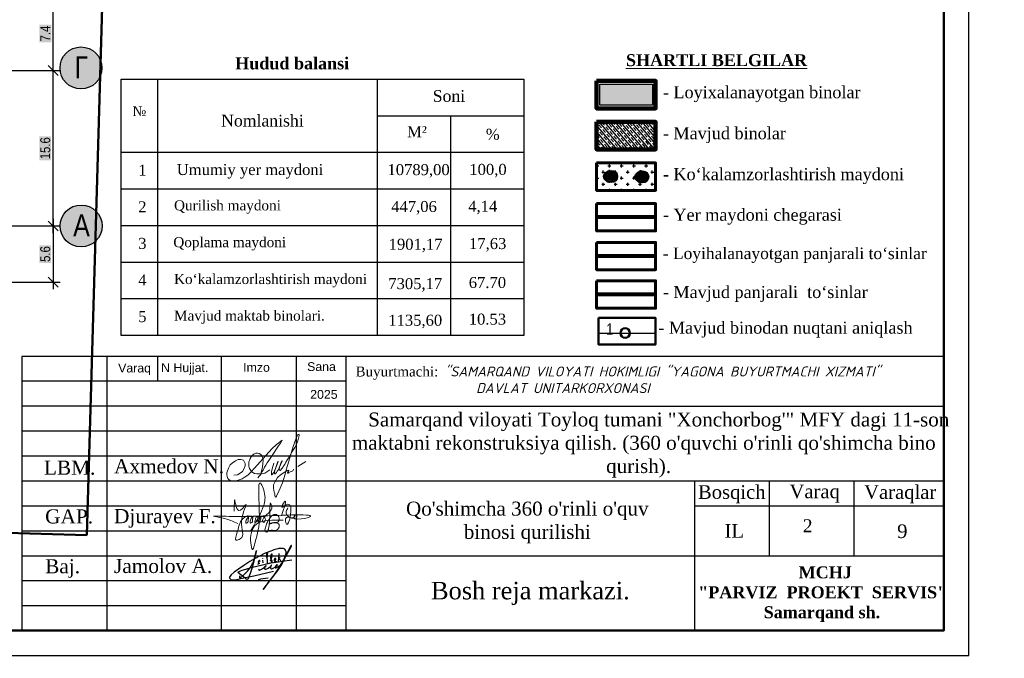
# Model space of a CAD drawing. Header units: millimetres. Extents: x -257011 to 237647566, y 2784933 to 6706507.
# Tile 413 of 451: x 10953897 to 11052691, y 5429989 to 5494058. Entities that reach past the tile are written whole.
import ezdxf

# ---------------------------------------------------------------- set-up
doc = ezdxf.new("R2010")
doc.units = ezdxf.units.MM
doc.header["$LTSCALE"] = 1000
doc.header["$XCLIPFRAME"] = 0
doc.header["$PDMODE"] = 32
doc.header["$PDSIZE"] = 0.3
doc.linetypes.add('ACAD_ISO02W100', pattern=[15, 12, -3])
for name, color, linetype in [('(002) Рамка', 7, 'Continuous'), ('(040) Ограда', 7, 'Continuous'), ('TREE', 74, 'Continuous')]:
    doc.layers.add(name, color=color, linetype=linetype)
doc.layers.add('Та', color=250, linetype='Continuous', lineweight=25)
doc.layers.add('Ф А С А Д', color=250, linetype='Continuous', lineweight=15)
doc.styles.add('arial', font='arial.ttf', dxfattribs={"height": 300})
doc.styles.add('ATTR', font='romans.shx', dxfattribs={"width": 0.8, "height": 0.470416})
doc.styles.add('Roman', font='romans')
doc.styles.get("Standard").update_dxf_attribs({"font": 'ARIALN.TTF'})
doc.styles.add('WMF-Times New Roman0', font='times.ttf')
doc.linetypes.add('FENCELINE1', pattern='A,6.35,-2.54,[133,ltypeshp.shx,S=2.54,R=0,X=-2.54,Y=0],-2.54,25.4', length=36.83)
doc.linetypes.add('KANALIS_K', pattern='A,1,["<",Standard,S=1.8,R=0,X=-0.9,Y=-0.9],3,-1,["К",Standard,S=1.8,R=0,X=-0.9,Y=-0.9],-1,10', length=16)
doc.dimstyles.new('ISO-25_WS', dxfattribs={"dimscale": 141.414141, "dimtxt": 7, "dimasz": 7, "dimexe": 5, "dimexo": 20, "dimgap": 2, "dimtad": 1, "dimdec": 0, "dimdsep": 46, "dimtxsty": 'Standard', "dimblk": 'OBLIQUE', "dimcen": 2.5, "dimdle": 5, "dimclrd": 5, "dimclre": 5, "dimclrt": 5, "dimadec": 0, "dimazin": 0, "dimtfac": 1, "dimtdec": 0, "dimtmove": 0, "dimatfit": 3, "dimldrblk": 'OBLIQUE', "dimfxl": 0, "dimtolj": 1, "dimtzin": 0, "dimlwd": 30, "dimlwe": 30, "dimarcsym": 0})
picture_1 = doc.add_image_def('image1.jpg', size_in_pixel=(9921, 7016))

# ---------------------------------------------------------------- blocks, each defined once
blk = doc.blocks.new('dghtfhs')
at = {"lineweight": 50, "ltscale": 1000}
image = blk.add_image(picture_1, insert=(4006014, -1032674), size_in_units=(238817, 168888), rotation=-90, dxfattribs=at)
image.set_boundary_path([(2317.04, 1251.37), (7352.33, 5965.575)])
blk = doc.blocks.new('rgsxhy')
at = {"color": 5, "lineweight": 0}
for points in [[(30159764, 9369979), (30160813, 9371961), (30161022, 9373086), (30160642, 9374202), (30160529, 9371279), (30160129, 9368855), (30159952, 9368321), (30159766, 9369571), (30162641, 9370909)], [(30158267, 9371725), (30158292, 9372259), (30158313, 9372715), (30158693, 9371762), (30159294, 9372267), (30158930, 9370820), (30158827, 9369247), (30158463, 9369143), (30158559, 9369856), (30159235, 9371184), (30159510, 9371288), (30159540, 9370947), (30159450, 9370679), (30159339, 9370650), (30159361, 9370924), (30159747, 9371281), (30159933, 9371214), (30159918, 9370984), (30159866, 9370709), (30159740, 9370650), (30159740, 9370910), (30160119, 9371295), (30160364, 9371221), (30160282, 9370791), (30160134, 9370702), (30160156, 9370902), (30160253, 9371169), (30160416, 9371266), (30160624, 9371251), (30160631, 9370947), (30160520, 9370739), (30160416, 9370746), (30160527, 9370999), (30160698, 9371199), (30160869, 9371251), (30161010, 9371117), (30161025, 9370828), (30160854, 9370717), (30160832, 9370976), (30160958, 9371184), (30161196, 9371429), (30161627, 9371986), (30161567, 9372349), (30161322, 9370056), (30161196, 9369857), (30161032, 9369926), (30161078, 9370217), (30161143, 9370464), (30161478, 9371132), (30161961, 9371429), (30162250, 9371221), (30162198, 9370761), (30161687, 9370666), (30161515, 9370590), (30161433, 9370590), (30162154, 9370635), (30162280, 9370516), (30162243, 9370197), (30162028, 9370012), (30161575, 9370012), (30161352, 9370012), (30161322, 9370071)], [(30162509, 9371311), (30162778, 9372539), (30162525, 9372058), (30163079, 9372349), (30162934, 9370564), (30162934, 9371149), (30163657, 9371231), (30163688, 9371396), (30163665, 9371051), (30163845, 9371089), (30163853, 9371329), (30163830, 9370556)], [(30158604, 9370613), (30157190, 9371107), (30156449, 9371260), (30157795, 9371248), (30158983, 9371230), (30160506, 9371280), (30164964, 9371184), (30162988, 9371384), (30162918, 9371683), (30163073, 9372004)]]:
    blk.add_spline(points, degree=3, dxfattribs=at)
blk = doc.blocks.new('nerbgbdtbugbd')
at = {"color": 5, "lineweight": -2}
for points in [[(1301441, -912503, 0.3871926), (1301421, -912608, 0.2468693), (1301462, -912624, 0.1075122), (1301553, -912598, 0.0377408), (1301616, -912557, 0.0432293), (1301738, -912461), (1301856, -912351), (1302009, -912205, 0.002873), (1302157, -912056, 0.0304903), (1302203, -911998, 0.1126937), (1302215, -911961, 0.6840545), (1302174, -911935, 0.0660715), (1302090, -912059, 0.0451978), (1302060, -912132, 0.0768236), (1302054, -912193, 0.068235), (1302080, -912319, 0.2986132), (1302177, -912367, 0.1038757), (1302374, -912300, 0.0290696), (1302528, -912180), (1302675, -912025), (1302798, -911893, 0.130527), (1302852, -911776, 0.0388963), (1302856, -911737, 0.7618556), (1302821, -911725, 0.0798394), (1302802, -911765, 0.0359534), (1302781, -911857, 0.0455744), (1302785, -912031, 0.0426923), (1302803, -912110, 0.3891518), (1302905, -912166, 0.1102897), (1303059, -912099), (1303140, -912029), (1303382, -911802, 0.0334276), (1303470, -911703, 0.0129551), (1303533, -911618, 0.1437243), (1303546, -911557, 0.5877061), (1303484, -911539, 0.0594709), (1303438, -911594, 0.0548384), (1303384, -911702, 0.0606455), (1303353, -911805, 0.0833859), (1303355, -911933, 0.5059841), (1303421, -911960, 0.0746594), (1303641, -911789, 0.0267645), (1303917, -911449, 0.0698425), (1304268, -910626), (1304769, -908938, 0.0913119), (1304777, -908873, 0.6479054), (1304724, -908855, 0.1300148), (1304701, -908893), (1304249, -910540), (1303723, -912034), (1303358, -912864), (1302937, -913765), (1302456, -914865), (1303556, -912632, 0.020305), (1304025, -911521, 0.0510054), (1304177, -910920), (1304280, -910177, 0.0500611), (1304304, -909917, 0.075905), (1304266, -909734, 0.060269), (1304163, -909581, 0.2197754), (1303878, -909436, 0.0807361), (1303465, -909486, 0.0249845), (1303180, -909596, 0.0130385), (1302610, -909917, 0.0239045), (1301788, -910451), (1301162, -910954), (1300713, -911334), (1300164, -911838), (1299536, -912438), (1298972, -913021), (1298525, -913523), (1298224, -913914), (1298110, -914126), (1298090, -914220), (1298104, -914298), (1298155, -914383), (1298291, -914454), (1298501, -914462), (1298825, -914389), (1299321, -914187), (1300019, -913880), (1300989, -913450), (1303222, -912415)], [(1299333, -913786, 0.1774898), (1299290, -913897, 0.0505623), (1299288, -913979, 0.3670195), (1299369, -914060, 0.2132882), (1299452, -914018), (1299738, -913626, 0.0414268), (1300104, -913056), (1300352, -912576, 0.0300362), (1300605, -911758), (1300675, -910352), (1300613, -912033), (1300547, -912628), (1300477, -913257), (1300442, -913499), (1300421, -913685, -0.0299546), (1300383, -913939, -0.3083385), (1300235, -914061, -0.0928663), (1300150, -914038), (1299994, -913962), (1298975, -913460, -0.0731209), (1299122, -913299, -0.0362342), (1299439, -913069), (1299863, -912836), (1300474, -912500), (1301923, -911834), (1302701, -911477), (1303596, -911130), (1304048, -910967), (1305142, -910571)], [(1302164, -911013), (1302123, -910754), (1302096, -910485), (1302088, -910377, 0.9456908), (1301953, -910398, 0.0931758), (1302006, -910763, 0.0597217), (1302186, -911157, -0.0340946), (1302225, -911288, 0.0218114), (1302266, -911544, 0.4516555), (1302407, -911600), (1302580, -911477)], [(1302632, -911206), (1302686, -910890, 0.0310101), (1302691, -910593, 0.0209508), (1302677, -910448, 0.2567522), (1302634, -910391, 0.3121151), (1302582, -910404, 0.0952627), (1302548, -910463, 0.0920883), (1302520, -910679, 0.0708045), (1302568, -910903), (1302690, -911214), (1302722, -911299, 0.1825801), (1302776, -911369, 0.4802348), (1302848, -911325, 0.0467012), (1302849, -911244, 0.1708854), (1302782, -911111, 0.1795677), (1302714, -911101, 0.274631), (1302670, -911163)], [(1301318, -911619, 0.250229), (1301354, -911511, 0.4506148), (1301272, -911473, 0.5095488), (1301192, -911723), (1301276, -911779, -0.1747015), (1301313, -911832, -0.1814843), (1301299, -911884, -0.1121061), (1301133, -912001)], [(1303084, -911166), (1303158, -911060, 0.0403562), (1303221, -910954, 0.2285131), (1303216, -910835, 0.1998977), (1303176, -910809, 0.2428565), (1303076, -910850, 0.1216605), (1303030, -910969, 0.1264383), (1303060, -911097, 0.1064961), (1303128, -911174, 0.1201125), (1303186, -911200, 0.0807957), (1303282, -911200, 0.1696912), (1303389, -911132)], [(1303717, -910580), (1303523, -910848), (1303649, -910833, -0.1393412), (1303753, -910882, -0.0645393), (1303854, -911024)], [(1301637, -913772, -0.0551579), (1302758, -913351)]]:
    blk.add_lwpolyline(points, format="xyb", dxfattribs=at)
for points in [[(1303439, -910141), (1303554, -911111)], [(1301582, -911114), (1301593, -911148)], [(1301653, -911366), (1301732, -911665)]]:
    blk.add_lwpolyline(points, dxfattribs=at)
blk = doc.blocks.new('dhyjfyuk')
for p, q in [((4383414, -1184524), (4383414, -1212024)), ((4475914, -1184524), (4383414, -1184524)), ((4391914, -1184524), (4391914, -1212024)), ((4397013, -1184524), (4397013, -1187024)), ((4403414, -1184524), (4403414, -1212024)), ((4410914, -1184524), (4410914, -1212024)), ((4415914, -1184524), (4415914, -1212024)), ((4475914, -1212024), (4475914, -1184524)), ((4415914, -1187024), (4383414, -1187024)), ((4415914, -1189524), (4383414, -1189524)), ((4415914, -1189524), (4475914, -1189524)), ((4415914, -1192024), (4383414, -1192024)), ((4415914, -1194524), (4383414, -1194524)), ((4383414, -1197024), (4475914, -1197024)), ((4450914, -1212024), (4450914, -1197024)), ((4458414, -1204524), (4458414, -1197024)), ((4466914, -1204524), (4466914, -1197024)), ((4383414, -1199524), (4415914, -1199524)), ((4450914, -1199524), (4475914, -1199524)), ((4383414, -1202024), (4415914, -1202024)), ((4383414, -1204524), (4475914, -1204524)), ((4383414, -1207024), (4415914, -1207024)), ((4383414, -1209524), (4415914, -1209524))]:
    blk.add_line(p, q)
at = {"lineweight": 9, "xscale": 1.125175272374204, "yscale": 1.125175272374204, "zscale": 1.125175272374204}
blk.add_blockref('rgsxhy', (-29528647, -11744878), dxfattribs=at)
at = {"color": 5, "lineweight": 25, "xscale": 0.8159673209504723, "yscale": 0.8159673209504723, "zscale": 0.8159673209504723, "rotation": 348.2281006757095}
blk.add_blockref('nerbgbdtbugbd', (3519502, -260297, -611), dxfattribs=at)
at = {"linetype": 'ACAD_ISO02W100', "lineweight": 5, "ltscale": 70, "char_height": 883.9, "attachment_point": 1, "style": 'arial'}
for s, insert in [('Varaq', (4393061, -1185254)), ('N Hujjat.', (4397374, -1185220)), ('Imzo', (4405607, -1185185)), ('Sana', (4412025, -1185111)), ('2025', (4412332, -1187897))]:
    blk.add_mtext(s, dxfattribs=dict(at, insert=insert))
at = {"style": 'WMF-Times New Roman0'}
for s, insert, char_height, width, attachment_point in [('Buyurtmachi:{\\fISOCPEUR|b0|i1|c204|p34; "SAMARQAND VILOYATI HOKIMLIGI "YAGONA\\fISOCPEUR|b0|i1|c0|p34; \\fISOCPEUR|b0|i1|c204|p34;BUYURTMACHI XIZMATI" \\fISOCPEUR|b0|i1|c0|p34;\\P                   \\fISOCPEUR|b0|i1|c204|p34;DAVLAT UNITARKORXONASI}', (4416879, -1186878, 105406), 1000, 59035.39, 4), ('\\pi3453.25486;Samarqand viloyati Toyloq tumani "Хоnсhоrbоg\'" МFY dagi 11-son \\P\\pi1816.32378;maktabni rekonstruksiya qilish. (360 o\'quvchi o\'rinli qo\'shimcha bino \\P\\pi27327.21058;qurish).', (4414694, -1193420), 1400, 60812.6, 4), ('Axmedov N.', (4392650, -1194845), 1414.3, 17081.22, 1), ("\\pt12184.088;Qo'shimcha 360 o'rinli o'quv binosi qurilishi", (4434117, -1199099), 1400, 29815.79, 2), ('Djurayev F.', (4392650, -1199845), 1414.29, 17081.22, 1), ('Jamolov A.', (4392650, -1204845), 1414.3, 17081.22, 1), ('\\pi12888.864;{\\fTimes New Roman|b1|i0|c204|p18;\\C0;MCHJ\\P\\pi2815.884;"PARVIZ  PROEKT  SERVIS"\\P\\pi9383.364;Samarqand sh.\\C256; }', (4448452, -1205594), 1200, 29788.7, 1)]:
    blk.add_mtext(s, dxfattribs=dict(at, insert=insert, char_height=char_height, width=width, attachment_point=attachment_point))
at = {"width": 6256.98, "attachment_point": 1}
for s, insert, char_height in [('{\\fTimes New Roman|b0|i0|c204|p18;\\C1;LBM.}', (4385613, -1194981), 1414.29), ('{\\fTimes New Roman|b0|i0|c204|p18;Bosqich}', (4451239, -1197449), 1370.37), ('{\\fTimes New Roman|b0|i0|c204|p18;Varaq}', (4460421, -1197383), 1370.37), ('{\\fTimes New Roman|b0|i0|c204|p18;Varaqlar}', (4467912, -1197449), 1370.37), ('{\\fTimes New Roman|b0|i0|c0|p18;\\C1;GAP\\fTimes New Roman|b0|i0|c204|p18;.}', (4385736, -1199872), 1414.29), ('{\\fTimes New Roman|b0|i0|c204|p18;IL}', (4453907, -1201350), 1370.37), ('{\\fTimes New Roman|b0|i0|c0|p18;9}', (4471227, -1201380), 1370.37), ('{\\fTimes New Roman|b0|i0|c204|p18;\\C1;Baj.}', (4385736, -1204872), 1414.29)]:
    blk.add_mtext(s, dxfattribs=dict(at, insert=insert, char_height=char_height))
blk = doc.blocks.new('16')
h = blk.add_hatch(color=256)
h.dxf.hatch_style = 1
h.set_gradient(color1=(153, 204, 102), one_color=1, tint=1, name='SPHERICAL')
h.paths.add_polyline_path([(16382639, 10776741, 1), (16386324, 10776741, 1)])
blk.add_circle((16384481, 10776741), 1842)
at = {"layer": 'TREE'}
for p, q in [((16383208, 10777476), (16382886, 10777662)), ((16383317, 10777634), (16383020, 10777862)), ((16383442, 10777780), (16383179, 10778043)), ((16383584, 10777909), (16383360, 10778202)), ((16384481, 10776741), (16383384, 10777583)), ((16384481, 10776741), (16383504, 10777717)), ((16383746, 10778014), (16383560, 10778336)), ((16384481, 10776741), (16383643, 10777834)), ((16384481, 10776741), (16383791, 10777937)), ((16384102, 10778156), (16384005, 10778520)), ((16384481, 10776741), (16384124, 10778075)), ((16384290, 10778196), (16384241, 10778567)), ((16384481, 10776741), (16384302, 10778103)), ((16384481, 10778583), (16384481, 10778214)), ((16384481, 10778122), (16384481, 10776741)), ((16384481, 10776741), (16384661, 10778103)), ((16384481, 10776741), (16385172, 10777937)), ((16384481, 10776741), (16385320, 10777834)), ((16384481, 10776741), (16385458, 10777717)), ((16384673, 10778196), (16384722, 10778567)), ((16384938, 10778583), (16385310, 10778583)), ((16385044, 10778100), (16385186, 10778442)), ((16385074, 10778491), (16385524, 10778491)), ((16385282, 10778398), (16385700, 10778398)), ((16385378, 10777909), (16385603, 10778202)), ((16385450, 10778306), (16385862, 10778306)), ((16385595, 10778214), (16385999, 10778214)), ((16385646, 10777634), (16385943, 10777862)), ((16385701, 10778122), (16386115, 10778122)), ((16385755, 10777476), (16386077, 10777662)), ((16385799, 10778030), (16386226, 10778030)), ((16385881, 10777938), (16386324, 10777938)), ((16385956, 10777846), (16386436, 10777846)), ((16386517, 10777754), (16386019, 10777754)), ((16386085, 10777662), (16386598, 10777662)), ((16386124, 10777569), (16386671, 10777569)), ((16382639, 10776741), (16383008, 10776741)), ((16383020, 10776933), (16382655, 10776981)), ((16383020, 10776548), (16382655, 10776500)), ((16383056, 10777122), (16382702, 10777217)), ((16383119, 10777305), (16382780, 10777445)), ((16383119, 10776176), (16382780, 10776036)), ((16383208, 10776005), (16382886, 10775819)), ((16383317, 10775847), (16383020, 10775619)), ((16384481, 10776741), (16383100, 10776741)), ((16384481, 10776741), (16383114, 10776920)), ((16384481, 10776741), (16383114, 10776561)), ((16384481, 10776741), (16383147, 10777098)), ((16384481, 10776741), (16383207, 10777268)), ((16384481, 10776741), (16383207, 10776213)), ((16384481, 10776741), (16383285, 10777431)), ((16384481, 10776741), (16383285, 10776050)), ((16383584, 10775572), (16383360, 10775279)), ((16384481, 10776741), (16383384, 10775898)), ((16384481, 10776741), (16383504, 10775764)), ((16383746, 10775467), (16383560, 10775145)), ((16384481, 10776741), (16383643, 10775648)), ((16383918, 10775381), (16383776, 10775039)), ((16384481, 10776741), (16383791, 10775544)), ((16384481, 10776741), (16383956, 10775471)), ((16384102, 10775325), (16384005, 10774961)), ((16384481, 10776741), (16384124, 10775406)), ((16384481, 10776741), (16385678, 10777431)), ((16384481, 10776741), (16385816, 10777098)), ((16384481, 10776741), (16385848, 10776920)), ((16384481, 10776741), (16385863, 10776741)), ((16384481, 10776741), (16385458, 10775764)), ((16384481, 10776741), (16385816, 10776383)), ((16384481, 10776741), (16385678, 10776050)), ((16384481, 10776741), (16385848, 10776561)), ((16384481, 10776741), (16385320, 10775648)), ((16384481, 10776741), (16385172, 10775544)), ((16384481, 10776741), (16384839, 10775406)), ((16384481, 10776741), (16385007, 10775471)), ((16384481, 10776741), (16384661, 10775378)), ((16384481, 10775359), (16384481, 10776741)), ((16384481, 10774898), (16384481, 10775267)), ((16384673, 10775285), (16384722, 10774914)), ((16384861, 10775325), (16384958, 10774961)), ((16384868, 10774898), (16385306, 10774898)), ((16385044, 10775381), (16385186, 10775039)), ((16385511, 10774991), (16385058, 10774991)), ((16385217, 10775467), (16385402, 10775145)), ((16385310, 10775083), (16385695, 10775083)), ((16385378, 10775572), (16385603, 10775279)), ((16385849, 10775175), (16385446, 10775175)), ((16385521, 10775701), (16385784, 10775438)), ((16385587, 10775267), (16385995, 10775267)), ((16385646, 10775847), (16385943, 10775619)), ((16386119, 10775359), (16385697, 10775359)), ((16385755, 10776005), (16386077, 10775819)), ((16385795, 10775451), (16386230, 10775451)), ((16385844, 10776176), (16386183, 10776036)), ((16386333, 10775543), (16385881, 10775543)), ((16385907, 10777122), (16386261, 10777217)), ((16385942, 10776548), (16386308, 10776500)), ((16386324, 10776741), (16385955, 10776741)), ((16385956, 10775635), (16386427, 10775635)), ((16386517, 10775727), (16386023, 10775727)), ((16386081, 10775819), (16386603, 10775819)), ((16386680, 10775912), (16386132, 10775912)), ((16386744, 10777477), (16386171, 10777477)), ((16386171, 10776004), (16386744, 10776004)), ((16386812, 10777385), (16386207, 10777385)), ((16386812, 10776096), (16386211, 10776096)), ((16386238, 10777293), (16386872, 10777293)), ((16386242, 10776188), (16386872, 10776188)), ((16386928, 10776280), (16386262, 10776280)), ((16386924, 10777201), (16386269, 10777201)), ((16386285, 10776372), (16386975, 10776372)), ((16386289, 10777109), (16386975, 10777109)), ((16387013, 10777017), (16386304, 10777017)), ((16387005, 10776464), (16386305, 10776464)), ((16386313, 10776556), (16387035, 10776556)), ((16386316, 10776925), (16387043, 10776925)), ((16387056, 10776833), (16386320, 10776833)), ((16387056, 10776648), (16386324, 10776648)), ((16386328, 10776741), (16387065, 10776741))]:
    blk.add_line(p, q, dxfattribs=at)
at = {"layer": 'TREE', "style": 'ATTR', "width": 0.8, "flags": 9}
blk.add_attdef('ESTCODE', (16384481, 10776741), '', height=21.5, dxfattribs=at)
blk = doc.blocks.new('_Oblique')
at = {"color": 0, "linetype": 'ByBlock', "lineweight": -2}
blk.add_line((-0.5, -0.5), (0.5, 0.5), dxfattribs=at)
blk = doc.blocks.new('*D1644')
at = {"color": 5, "lineweight": 30, "ltscale": 1000, "transparency": 16777216}
for p, q in [((10957250, 5472655), (10957250, 5489669)), ((10940230, 5488962), (10957957, 5488962)), ((10940230, 5473362), (10957957, 5473362))]:
    blk.add_line(p, q, dxfattribs=at)
at = {"layer": 'Defpoints', "color": 0, "lineweight": 50, "ltscale": 1000, "transparency": 16777216}
for p in [(10937402, 5488962), (10957250, 5488962), (10937402, 5473362)]:
    blk.add_point(p, dxfattribs=at)
at = {"color": 5, "lineweight": 30, "ltscale": 1000, "transparency": 16777216, "xscale": 989.89898989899, "yscale": 989.89898989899, "zscale": 989.89898989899}
for p, rotation in [((10957250, 5488962), 90), ((10957250, 5473362), 270)]:
    blk.add_blockref('_Oblique', p, dxfattribs=dict(at, rotation=rotation))
at = {"color": 5, "lineweight": 50, "ltscale": 1000, "transparency": 16777216, "insert": (10956462, 5481162), "char_height": 989.9, "attachment_point": 5, "rotation": 90, "bg_fill": 1, "box_fill_scale": 1.1, "bg_fill_color": 255, "bg_fill_transparency": 0}
blk.add_mtext('\\A1;15.6', dxfattribs=at)
blk = doc.blocks.new('*D1720')
at = {"color": 5, "lineweight": 30, "ltscale": 1000, "transparency": 16777216}
for p, q in [((10957250, 5488255), (10957250, 5497074)), ((10942843, 5496367), (10957957, 5496367)), ((10940230, 5488962), (10957957, 5488962))]:
    blk.add_line(p, q, dxfattribs=at)
at = {"layer": 'Defpoints', "color": 0, "lineweight": 50, "ltscale": 1000, "transparency": 16777216}
for p in [(10940015, 5496367), (10957250, 5496367), (10937402, 5488962)]:
    blk.add_point(p, dxfattribs=at)
at = {"color": 5, "lineweight": 30, "ltscale": 1000, "transparency": 16777216, "xscale": 989.89898989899, "yscale": 989.89898989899, "zscale": 989.89898989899}
for p, rotation in [((10957250, 5496367), 90), ((10957250, 5488962), 270)]:
    blk.add_blockref('_Oblique', p, dxfattribs=dict(at, rotation=rotation))
at = {"color": 5, "lineweight": 50, "ltscale": 1000, "transparency": 16777216, "insert": (10956472, 5492664), "char_height": 989.9, "attachment_point": 5, "rotation": 90, "bg_fill": 1, "box_fill_scale": 1.1, "bg_fill_color": 255, "bg_fill_transparency": 0}
blk.add_mtext('\\A1;7.4', dxfattribs=at)
blk = doc.blocks.new('*D1645')
at = {"color": 5, "lineweight": 30, "ltscale": 1000, "transparency": 16777216}
for p, q in [((10940230, 5473362), (10957957, 5473362)), ((10957250, 5474069), (10957250, 5467025)), ((10935886, 5467732), (10957957, 5467732))]:
    blk.add_line(p, q, dxfattribs=at)
at = {"layer": 'Defpoints', "color": 0, "lineweight": 50, "ltscale": 1000, "transparency": 16777216}
for p in [(10937402, 5473362), (10933058, 5467732), (10957250, 5467732)]:
    blk.add_point(p, dxfattribs=at)
at = {"color": 5, "lineweight": 30, "ltscale": 1000, "transparency": 16777216, "xscale": 989.89898989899, "yscale": 989.89898989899, "zscale": 989.89898989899}
for p, rotation in [((10957250, 5473362), 90), ((10957250, 5467732), 270)]:
    blk.add_blockref('_Oblique', p, dxfattribs=dict(at, rotation=rotation))
at = {"color": 5, "lineweight": 50, "ltscale": 1000, "transparency": 16777216, "insert": (10956462, 5470547), "char_height": 989.9, "attachment_point": 5, "rotation": 90, "bg_fill": 1, "box_fill_scale": 1.1, "bg_fill_color": 255, "bg_fill_transparency": 0}
blk.add_mtext('\\A1;5.6', dxfattribs=at)
blk = doc.blocks.new('rthtrh')
at = {"color": 5}
for p, q in [((1363842, 521141), (1363854, 521167)), ((1363854, 521167), (1363868, 521192)), ((1363868, 521192), (1363889, 521219)), ((1363889, 521219), (1363907, 521234)), ((1363907, 521234), (1363927, 521243)), ((1363927, 521243), (1363940, 521249)), ((1363940, 521249), (1363965, 521249)), ((1363965, 521249), (1363988, 521244)), ((1363988, 521244), (1364013, 521227)), ((1364013, 521227), (1364030, 521204)), ((1364030, 521204), (1364039, 521185)), ((1364039, 521185), (1364046, 521147)), ((1363834, 521118), (1363842, 521141)), ((1363834, 521086), (1363834, 521118)), ((1363834, 521056), (1363834, 521086)), ((1363840, 521035), (1363834, 521056)), ((1363845, 521017), (1363840, 521035)), ((1364037, 521043), (1364026, 520997)), ((1364044, 521090), (1364037, 521043)), ((1364046, 521147), (1364044, 521090)), ((1364568, 521050), (1364689, 521123)), ((1363865, 520990), (1363845, 521017)), ((1363882, 520966), (1363865, 520990)), ((1363895, 520959), (1363882, 520966)), ((1363917, 520946), (1363895, 520959)), ((1363951, 520940), (1363917, 520946)), ((1363996, 520940), (1363951, 520940)), ((1364033, 520940), (1363996, 520940)), ((1364017, 520962), (1364016, 520946)), ((1364016, 520946), (1364016, 520940)), ((1364026, 520997), (1364017, 520962)), ((1364075, 520948), (1364033, 520940)), ((1364148, 520999), (1364075, 520948))]:
    blk.add_line(p, q, dxfattribs=at)
for points in [[(1364210, 521100), (1364186, 521015), (1364172, 520967), (1364172, 520940), (1364173, 520926), (1364179, 520925), (1364185, 520931), (1364202, 520956), (1364218, 520984), (1364240, 521027), (1364256, 521068), (1364272, 521125), (1364269, 521122), (1364225, 520990), (1364220, 520961), (1364220, 520944), (1364225, 520939), (1364232, 520939), (1364241, 520950), (1364248, 520960), (1364254, 520969), (1364260, 520978), (1364273, 520996), (1364281, 521008), (1364288, 521027), (1364309, 521073), (1364315, 521086), (1364332, 521126), (1364332, 521134), (1364327, 521134), (1364314, 521097), (1364294, 521040), (1364290, 521012), (1364293, 520997), (1364298, 520988), (1364308, 520988), (1364316, 520999), (1364326, 521014), (1364344, 521036), (1364351, 521047), (1364377, 521090), (1364389, 521112), (1364414, 521155), (1364449, 521203), (1364476, 521258), (1364523, 521332), (1364563, 521417), (1364583, 521493), (1364590, 521517), (1364590, 521527), (1364583, 521532), (1364571, 521532), (1364561, 521512), (1364541, 521459), (1364498, 521348), (1364434, 521131), (1364395, 520998), (1364377, 520936), (1364337, 520802), (1364282, 520678), (1364249, 520605), (1364238, 520588), (1364230, 520594), (1364226, 520615), (1364222, 520638), (1364214, 520663), (1364206, 520725), (1364206, 520774), (1364224, 520814), (1364265, 520883), (1364310, 520926), (1364364, 520959), (1364411, 520988), (1364432, 520996), (1364434, 520992), (1364431, 520979), (1364419, 520970), (1364414, 520960), (1364416, 520951), (1364423, 520951), (1364434, 520958), (1364443, 520964), (1364452, 520968), (1364474, 520975), (1364483, 520978), (1364492, 520986), (1364499, 520996), (1364503, 521002), (1364511, 521006), (1364511, 521006)], [(1363608, 520919), (1363661, 520924), (1363702, 520951), (1363738, 520975), (1363765, 521018), (1363780, 521059), (1363780, 521096), (1363765, 521122), (1363753, 521142), (1363714, 521156), (1363671, 521156), (1363631, 521136), (1363583, 521097), (1363555, 521074), (1363525, 521025), (1363511, 520984), (1363500, 520955), (1363500, 520930), (1363508, 520901), (1363515, 520870), (1363535, 520855), (1363555, 520841), (1363586, 520832), (1363613, 520832), (1363645, 520832), (1363675, 520843), (1363732, 520864), (1363761, 520883), (1363817, 520921), (1363863, 520963), (1363919, 521022), (1364179, 521312), (1364247, 521377), (1364282, 521405), (1364314, 521429), (1364336, 521443), (1364310, 521401), (1364279, 521361), (1364173, 521198), (1364133, 521139), (1364110, 521102), (1364087, 521068), (1364069, 521040), (1364047, 520995), (1364019, 520954), (1364007, 520925), (1363990, 520903), (1363970, 520879)]]:
    blk.add_lwpolyline(points, dxfattribs=at)

msp = doc.modelspace()

# ---------------------------------------------------------------- hatches: boundary and pattern name
at = {"layer": '(040) Ограда', "linetype": 'KANALIS_K', "ltscale": 1000}
h = msp.add_hatch(color=256, dxfattribs=at)
h.set_gradient(color1=(255, 0, 0), color2=(209, 0, 0), one_color=1, tint=0.41, name='INVSPHERICAL')
h.paths.add_polyline_path([(11017387.304, 5487587.5), (11012098.316, 5487587.5), (11012098.316, 5485480.446), (11017387.304, 5485480.446)])
at = {"lineweight": 15, "true_color": 0x8c9ba1}
h = msp.add_hatch(dxfattribs=at)
h.set_pattern_fill('JIS_LC_20', color=252, scale=5.3)
h.set_pattern_definition([(45, (6816900.1, 6653602.94), (-74.9533188, 74.9533188), []), (45, (6816902.22, 6653602.94), (-74.9533188, 74.9533188), [])])
h.paths.add_polyline_path([(10949054.912, 5452828.291), (10869324.642, 5456764.31, -0.371625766), (10865934.427, 5460395.843), (10864382.699, 5522420.024), (10862393.585, 5541099.564), (10860440.595, 5551483.478, -0.454020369), (10865299.559, 5558019.067), (10956571.286, 5557402.81), (10956533.003, 5560703.983), (10862970.379, 5562016.118), (10857027.402, 5563716.374), (10855567.986, 5568800.766), (10850974.633, 5567300.607), (10854690.613, 5554841.448), (10857772.591, 5540403.543), (10859791.032, 5521706.232), (10860513.541, 5501762.747), (10857383.359, 5500655.856), (10854734.77, 5500703.974), (10854493.998, 5497046.373), (10858202.033, 5496998.255), (10860812.146, 5496306.417), (10861209.661, 5444319.988), (10866159.982, 5444242.7), (10866184.097, 5449477.825, -0.403368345), (10868276.08, 5451839.446), (10948872.214, 5447751.666)])
at = {"lineweight": 30}
h = msp.add_hatch(color=256, dxfattribs=at)
h.set_gradient(color1=(255, 255, 255), one_color=1, tint=1)
h.paths.add_polyline_path([(10960205.509, 5491316.339, 1), (10959888.57, 5487117.637, 1)])
h = msp.add_hatch()
h.set_pattern_fill('JIS_STN_1E', color=252, scale=409.261234, angle=265.68321321, style=0)
h.set_pattern_definition([(310.683213, (5893139.54, 4727189.7), (310.353172, 266.78768), []), (310.683213, (5893117.83, 4726902), (310.353172, 266.78768), [409.261234, -204.630617])])
h.paths.add_polyline_path([(11017709.134, 5483795.856), (11011776.485, 5483795.856), (11011776.485, 5481045.141), (11017709.134, 5481045.141)])
h = msp.add_hatch()
h.set_pattern_fill('CROSS', color=94, scale=2455.567402, style=0)
h.set_pattern_definition([(0, (-602775186.9, -125991073.35), (613.89185054, 613.89185054), [306.9459253, -920.8377758]), (90, (-602775033.45, -125991226.8), (-613.89185054, 613.89185054), [306.9459253, -920.8377758])])
h.paths.add_polyline_path([(11017709.134, 5479687.309), (11011776.485, 5479687.309), (11011776.485, 5476936.594), (11017709.134, 5476936.594)])
h = msp.add_hatch(color=256, dxfattribs=at)
h.set_gradient(color1=(255, 255, 255), one_color=1, tint=1)
h.paths.add_polyline_path([(10960221.031, 5475461.162, 1), (10959904.092, 5471262.46, 1)])

# ---------------------------------------------------------------- linework, layer by layer
at = {"layer": '(002) Рамка', "color": 1, "linetype": 'FENCELINE1', "lineweight": 80, "ltscale": 0.1}
msp.add_line((11017709.134, 5470345.328), (11011776.485, 5470345.328), dxfattribs=at)
at = {"layer": '(002) Рамка', "color": 14, "linetype": 'FENCELINE1', "lineweight": 80, "ltscale": 0.1}
msp.add_line((11017709.134, 5466487.252), (11011776.485, 5466487.252), dxfattribs=at)
at = {"color": 1, "linetype": 'FENCELINE1', "lineweight": 80, "ltscale": 250}
msp.add_line((11017709.134, 5474239.188), (11011776.485, 5474239.188), dxfattribs=at)
at = {"color": 222, "lineweight": 30}
msp.add_line((11011965.41, 5462621.827), (11017709.134, 5462621.827), dxfattribs=at)
at = {"color": 5}
msp.add_lwpolyline([(10839128.298, 5430281.826), (11049128.298, 5430281.826), (11049128.298, 5578781.826), (10839128.298, 5578781.826)], close=True, dxfattribs=at)
at = {"lineweight": 120}
msp.add_lwpolyline([(11011776.485, 5487909.331), (11017709.134, 5487909.331), (11017709.134, 5485158.615), (11011776.485, 5485158.615)], close=True, dxfattribs=at)
at = {"lineweight": 30}
msp.add_lwpolyline([(11012098.316, 5487587.5), (11017387.304, 5487587.5), (11017387.304, 5485480.446), (11012098.316, 5485480.446)], close=True, dxfattribs=at)
at = {"lineweight": 106}
msp.add_lwpolyline([(11011776.485, 5483795.856), (11017709.134, 5483795.856), (11017709.134, 5481045.141), (11011776.485, 5481045.141)], close=True, dxfattribs=at)
at = {"lineweight": 60}
for points in [[(11011776.485, 5479687.309), (11017709.134, 5479687.309), (11017709.134, 5476936.594), (11011776.485, 5476936.594)], [(11011776.485, 5475614.545), (11017709.134, 5475614.545), (11017709.134, 5472863.83), (11011776.485, 5472863.83)], [(11011776.485, 5471720.686), (11017709.134, 5471720.686), (11017709.134, 5468969.971), (11011776.485, 5468969.971)], [(11011776.485, 5467862.61), (11017709.134, 5467862.61), (11017709.134, 5465111.894), (11011776.485, 5465111.894)]]:
    msp.add_lwpolyline(points, close=True, dxfattribs=at)
at = {"lineweight": 50}
msp.add_lwpolyline([(11011965.41, 5464142.389), (11017709.134, 5464142.389), (11017709.134, 5461479.269), (11011965.41, 5461479.269)], close=True, dxfattribs=at)
at = {"color": 162, "lineweight": 30}
for centre in [(10960047.04, 5489216.988), (10960062.561, 5473361.811)]:
    msp.add_circle(centre, 2105.323, dxfattribs=at)
at = {"color": 222, "lineweight": 50}
msp.add_circle((11014648.348, 5462621.827), 478.858, dxfattribs=at)
at = {"layer": 'Та', "lineweight": 30}
for p, q in [((10964082.607, 5488100.35), (11004491.452, 5488100.35)), ((10964082.607, 5462385.631), (10964082.607, 5488100.35)), ((10967756.139, 5462385.631), (10967756.139, 5488100.35)), ((10989797.327, 5462385.631), (10989797.327, 5488100.35)), ((11004491.452, 5488100.35), (11004491.452, 5462385.631)), ((10989797.327, 5484426.819), (11004491.452, 5484426.819)), ((10997144.389, 5462385.631), (10997144.389, 5484426.819)), ((10964082.607, 5480753.288), (11004491.452, 5480753.288)), ((10964082.607, 5477079.756), (11004491.452, 5477079.756)), ((10964082.607, 5473406.225), (11004491.452, 5473406.225)), ((10964082.607, 5469732.694), (11004491.452, 5469732.694)), ((11004491.452, 5466059.162), (10964082.607, 5466059.162)), ((11004491.452, 5462385.631), (10964082.607, 5462385.631))]:
    msp.add_line(p, q, dxfattribs=at)
at = {"layer": 'Ф А С А Д', "color": 5, "lineweight": 50}
msp.add_lwpolyline([(10849128.298, 5432781.826), (11046628.298, 5432781.826), (11046628.298, 5576281.826), (10849128.298, 5576281.826)], close=True, dxfattribs=at)

# ---------------------------------------------------------------- block references
at = {"layer": '(002) Рамка', "lineweight": 50}
msp.add_blockref('dhyjfyuk', (6570714.153, 6644806.119), dxfattribs=at)
at = {"lineweight": 50, "rotation": 358.3425671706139}
msp.add_blockref('dghtfhs', (6852604.801, 6771394.445), dxfattribs=at)
at = {"color": 99, "true_color": 0x153819, "xscale": 0.3289026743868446, "yscale": 0.3289026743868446, "zscale": 0.3289026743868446, "rotation": 180.2062771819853}
for p in [(16389376.065, 9042197.5), (16392518.7, 9042163.318)]:
    msp.add_blockref('16', p, dxfattribs=at)
at = {"layer": 'Ф А С А Д', "xscale": 6.676455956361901, "yscale": 6.676455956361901, "zscale": 6.676455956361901}
msp.add_blockref('rthtrh', (1871316.876, 1970471.916), dxfattribs=at)

# ---------------------------------------------------------------- texts
at = {"color": 1, "lineweight": 15, "insert": (11014729.461, 5490598.279), "char_height": 1200, "attachment_point": 1}
msp.add_mtext('{\\fTimes New Roman|b1|i0|c204|p18;\\L\\C256;SHARTLI BELGILAR}', dxfattribs=at)
at = {"color": 250, "linetype": 'Continuous', "lineweight": 5, "ltscale": 70, "width": 130779.04008, "attachment_point": 1}
for s, insert, char_height in [('{\\fTimes New Roman|b0|i0|c204|p18;- Loyixalanayotgan binolar}', (11018429.041, 5487387.535), 1206.86493), ('{\\fTimes New Roman|b0|i0|c204|p18;- Mavjud binolar}', (11018429.041, 5483274.06), 1206.86493), ('{\\fTimes New Roman|b0|i0|c204|p18;- Ko‘kalamzorlashtirish maydoni}', (11018429.041, 5479165.514), 1206.86493), ('{\\fTimes New Roman|b0|i0|c204|p18;- Yer maydoni chegarasi}', (11018429.041, 5475092.75), 1206.86493), ('{\\fTimes New Roman|b0|i0|c204|p18;- \\fTimes New Roman|b0|i0|c0|p18;Loyihalanayotgan p\\fTimes New Roman|b0|i0|c204|p18;anjarali\\fTimes New Roman|b0|i0|c0|p18; \\fTimes New Roman|b0|i0|c204|p18;to‘sinlar}', (11018429.041, 5471198.89), 1158.331444), ('{\\fTimes New Roman|b0|i0|c204|p18;- \\fTimes New Roman|b0|i0|c0|p18;Mavjud p\\fTimes New Roman|b0|i0|c204|p18;anjarali  to‘sinlar}', (11018429.041, 5467340.814), 1206.864931), ('{\\fTimes New Roman|b0|i0|c0|p18;- \\fTimes New Roman|b0|i0|c204|p18;Mavjud bino\\fTimes New Roman|b0|i0|c0|p18;dan\\fTimes New Roman|b0|i0|c204|p18; nuqta\\fTimes New Roman|b0|i0|c0|p18;ni aniqlash}', (11017973.963, 5463763.281), 1206.864931)]:
    msp.add_mtext(s, dxfattribs=dict(at, insert=insert, char_height=char_height))
at = {"color": 1, "lineweight": 30, "insert": (11013473.618, 5463588.909), "char_height": 1128.2114, "width": 657.37287, "attachment_point": 3, "rotation": 359.24377899}
msp.add_mtext('{\\C222;1}', dxfattribs=at)
at = {"color": 7, "lineweight": 30, "char_height": 939.4258, "attachment_point": 1}
for s, insert, width in [('\\pi2351.83787;{\\fTimes New Roman|b0|i0|c204|p18;\\C256;Qurilish         \\P\\pi2708.16847;  hajmi\\P\\pi3422.97631;   m³}', (9898904.831, 5446587.117), 8914.89017), ('\\pi548.6967;{\\fTimes New Roman|b0|i0|c204|p18;\\C256;Umumiy\\P\\pi602.54266;maydoni \\P\\pi2155.2706;m2}', (9893486.295, 5444610.928), 6013.9701)]:
    msp.add_mtext(s, dxfattribs=dict(at, insert=insert, width=width))
at = {"attachment_point": 5}
for s, insert, char_height in [('{\\fTimes New Roman|b0|i0|c0|p18;2}', (11032962.673, 5443284.884), 1300), ('{\\fTimes New Roman|b0|i0|c204|p18;Bosh reja markazi\\fTimes New Roman|b0|i0|c0|p18;.}', (11005134.039, 5436496.657), 1754.31652)]:
    msp.add_mtext(s, dxfattribs=dict(at, insert=insert, char_height=char_height))
at = {"insert": (10852463.634, 5439403.616, 0), "char_height": 1484.641859, "width": 79822.57247, "attachment_point": 4, "style": 'Roman'}
msp.add_mtext('\\pi18148.64809,t23754.26974,93492.78231;{\\fArial|b0|i0|c0|p34;2.^I \\fArial|b0|i0|c204|p34;Qurilish belgilangan "A" nuqtasidan amalga oshiriladi.}', dxfattribs=at)
at = {"layer": 'Та'}
for s, insert, char_height, width, attachment_point in [('{\\C162;Г}', (10960083.067, 5490380.209), 2200, 5978.76596, 2), ('{\\fTimes New Roman|b1|i0|c204|p18;Hudud balansi}', (10975522.236, 5490275.391), 1200, 20311.27049, 1), ('{\\fTimes New Roman|b0|i0|c204|p18;Soni}', (10995339.918, 5486992.347), 1175.53003, 10298.28562, 1), ('{\\fTimes New Roman|b0|i0|c204|p18; \\fTimes New Roman|b0|i0|c204|p0;\\H0.875x;№\\fTimes New Roman|b0|i0|c204|p18;\\H1.143x; }', (10964797.989, 5485360.167), 1102.059404, 10298.28562, 1), ('{\\fTimes New Roman|b0|i0|c204|p18;Nomlanishi}', (10974110.331, 5484518.272), 1175.53003, 10298.28562, 1), ('{\\fTimes New Roman|b0|i0|c204|p18;М²}', (10992768.353, 5483371.674), 1102.0594, 4376.03594, 1), ('{\\fTimes New Roman|b0|i0|c204|p18;%}', (11000670.904, 5483117.05), 1102.0594, 3820.5479, 1), ('{\\fTimes New Roman|b0|i0|c204|p18;1}', (10965791.24, 5479515.702), 1102.0594, 7886.07545, 1), ('{\\fTimes New Roman|b0|i0|c204|p18; Umumiy yer maydoni}', (10969240.467, 5479576.936), 1102.0594, 16483.14864, 1), ('{\\fTimes New Roman|b0|i0|c0|p18;10789\\fTimes New Roman|b0|i0|c204|p18;,\\fTimes New Roman|b0|i0|c0|p18;00}', (10990799.611, 5479566.538), 1102.059404, 6344.77888, 1), ('{\\fTimes New Roman|b0|i0|c204|p18;100,0}', (10999012.581, 5479588.88), 1102.0594, 5478.87059, 1), ('{\\fTimes New Roman|b0|i0|c204|p18;2}', (10965791.24, 5475842.17), 1102.0594, 7886.07545, 1), ('{\\fTimes New Roman|b0|i0|c204|p18;Qurilish maydoni}', (10969382.322, 5475936.601), 1010.22112, 14680.39155, 1), ('{\\fTimes New Roman|b0|i0|c0|p18;447\\fTimes New Roman|b0|i0|c204|p18;,\\fTimes New Roman|b0|i0|c0|p18;06}', (10991176.494, 5475869.778), 1102.059404, 5967.89572, 1), ('{\\fTimes New Roman|b0|i0|c0|p18;4\\fTimes New Roman|b0|i0|c204|p18;,\\fTimes New Roman|b0|i0|c0|p18;14}', (10998901.643, 5475896.593), 1102.059404, 5589.80934, 1), ('{\\C162;A}', (10960098.588, 5474525.032), 2200, 5978.76596, 2), ('\\pi603.175;{\\fTimes New Roman|b0|i0|c0|p18;S=1160\\fTimes New Roman|b0|i0|c204|p18;,\\fTimes New Roman|b0|i0|c0|p18;0  \\fTimes New Roman|b0|i0|c204|p18;бетон}', (10886414.739, 5473220.273), 500, 6344.77888, 1), ('{\\fTimes New Roman|b0|i0|c204|p18;Qoplama maydoni}', (10969311.396, 5472245.329), 1010.22112, 13162.53057, 1), ('{\\fTimes New Roman|b0|i0|c204|p18;3}', (10965791.24, 5472168.639), 1102.0594, 7886.07545, 1), ('{\\fTimes New Roman|b0|i0|c0|p18;1901,17}', (10990917.481, 5472083.644), 1102.0594, 5887.42622, 1), ('{\\fTimes New Roman|b0|i0|c0|p18;17,63}', (10998982.119, 5472150.442), 1102.0594, 5509.33358, 1), ('{\\fTimes New Roman|b0|i0|c204|p18;4}', (10965791.24, 5468495.108), 1102.0594, 7886.07545, 1), ('{\\fTimes New Roman|b0|i0|c204|p18;Ko‘kalamzorlashtirish maydoni}', (10969382.322, 5468547.452), 1010.22112, 19655.06937, 1), ('{\\fTimes New Roman|b0|i0|c0|p18;7305,17}', (10990881.428, 5468130.482), 1102.0594, 6262.96098, 1), ('{\\fTimes New Roman|b0|i0|c0|p18;67\\fTimes New Roman|b0|i0|c204|p18;.\\fTimes New Roman|b0|i0|c0|p18;70}', (10998955.287, 5468243.051), 1102.059404, 5536.1651, 1), ('{\\fTimes New Roman|b0|i0|c0|p18;5}', (10965791.24, 5464821.576), 1102.0594, 7886.07545, 1), ('{\\fTimes New Roman|b0|i0|c0|p18;Mavjud maktab binolari.}', (10969382.322, 5464873.921), 1010.22112, 19655.06937, 1), ('{\\fTimes New Roman|b0|i0|c0|p18;1135,60}', (10990881.428, 5464456.951), 1102.0594, 6262.96098, 1), ('{\\fTimes New Roman|b0|i0|c0|p18;10\\fTimes New Roman|b0|i0|c204|p18;.\\fTimes New Roman|b0|i0|c0|p18;53}', (10998955.287, 5464569.52), 1102.059404, 5536.1651, 1)]:
    msp.add_mtext(s, dxfattribs=dict(at, insert=insert, char_height=char_height, width=width, attachment_point=attachment_point))

# ---------------------------------------------------------------- dimensions: what is measured, and where the dimension line sits
at = {"lineweight": 50, "ltscale": 1000}
for base, p1, p2, text, picture, middle in [((10957250.167, 5496366.611), (10937401.617, 5488961.811), (10940015.102, 5496366.611), '7.4', '*D1720', (10956472.389, 5492664.211)), ((10957250.167, 5488961.811), (10937401.617, 5473361.811), (10937401.617, 5488961.811), '15.6', '*D1644', (10956461.923, 5481161.811)), ((10957250.167, 5467732.048), (10937401.617, 5473361.811), (10933057.743, 5467732.048), '5.6', '*D1645', (10956461.923, 5470546.929))]:
    dim = msp.add_linear_dim(base=base, p1=p1, p2=p2, angle=90, text=text, dimstyle='ISO-25_WS', override={"dimtmove": 1, "dimtfill": 2, "dimtfillclr": 255}, dxfattribs=at)
    dim.commit()
    dim.dimension.update_dxf_attribs({"geometry": picture, "text_midpoint": middle})

doc.saveas('drawing.dxf')
